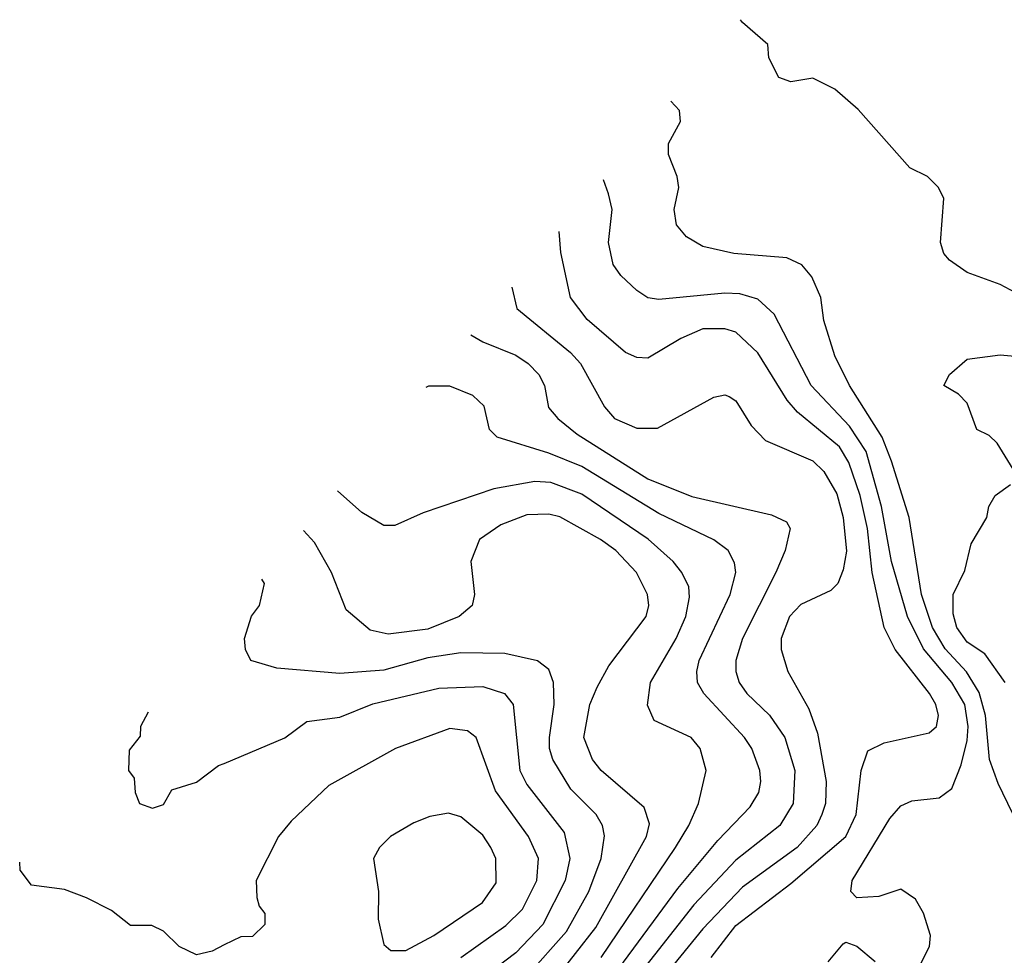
# Model space of a CAD drawing. Header units: inches. Extents: x 1793389 to 1900389, y 320802 to 470796.
# Tile 314 of 656: x 1829628 to 1831418, y 420514 to 422215. Entities that reach past the tile are written whole.
import ezdxf

# ---------------------------------------------------------------- set-up
doc = ezdxf.new("R2010")
doc.units = ezdxf.units.IN
doc.header["$MEASUREMENT"] = 0
doc.layers.add('B8422', color=7, linetype='Continuous')
doc.layers.add('B8432', color=7, linetype='Continuous')

msp = doc.modelspace()

# ---------------------------------------------------------------- linework, layer by layer
at = {"layer": 'B8422', "color": 2}
for points, elevation in [([(1829861.8, 420956.1), (1829848, 420930), (1829847.3, 420912.7), (1829827.3, 420887.3), (1829826, 420850), (1829836.4, 420836.4), (1829838, 420810), (1829846, 420790), (1829870, 420782), (1829890, 420788.7), (1829904.7, 420815.3), (1829950, 420828.7), (1829990, 420859), (1830000, 420863.2)], 298), ([(1830000, 420533), (1829978, 420522), (1829950, 420515.3), (1829918, 420530), (1829890, 420558), (1829868.4, 420568.4), (1829830, 420568.7), (1829795.5, 420595.5), (1829750, 420619), (1829710, 420634), (1829650, 420642), (1829629.3, 420669.3), (1829628.4, 420683.3)], 302)]:
    msp.add_lwpolyline(points, dxfattribs=dict(at, elevation=elevation))
at = {"layer": 'B8432', "color": 2}
for points, elevation in [([(1831464.7, 421704.7), (1831410, 421734), (1831350, 421755.3), (1831318, 421778), (1831308, 421790), (1831302, 421810), (1831308, 421890), (1831298, 421910), (1831278, 421930), (1831246, 421946), (1831152.1, 422052.1), (1831110, 422089), (1831070, 422108.7), (1831030, 422102), (1831008, 422110), (1830990, 422146), (1830988, 422170), (1830942, 422210), (1830938.6, 422215.1)], 258), ([(1831432.9, 420772.9), (1831406.4, 420826.4), (1831390.9, 420870), (1831383.4, 420950), (1831371.9, 420991.9), (1831349.3, 421029.3), (1831310, 421071.1), (1831287.1, 421110), (1831267, 421170), (1831244.7, 421310), (1831212.7, 421412.7), (1831196, 421456), (1831136.2, 421550), (1831110, 421604), (1831090, 421668), (1831084.5, 421710), (1831067.7, 421747.7), (1831049.6, 421769.6), (1831022.4, 421782.4), (1830926, 421790), (1830870, 421802.7), (1830840.1, 421820.1), (1830822, 421842), (1830818, 421870), (1830826.3, 421910), (1830823.5, 421930), (1830807.8, 421970), (1830807.3, 421990), (1830829.6, 422030), (1830827.3, 422050), (1830812, 422067.1)], 262), ([(1831264, 420496), (1831281.6, 420530), (1831283.5, 420550), (1831270.8, 420590.8), (1831256.6, 420616.6), (1831230, 420634.5), (1831190, 420620.9), (1831150, 420619), (1831139, 420630), (1831141.2, 420650), (1831210, 420762.8), (1831230, 420786), (1831250, 420794.8), (1831299.3, 420800.7), (1831322.7, 420817.3), (1831339.5, 420860.5), (1831350, 420904.7), (1831352.4, 420930), (1831345.8, 420970), (1831322.4, 421010), (1831271.1, 421071.1), (1831241.8, 421130), (1831212.8, 421230), (1831194.4, 421330), (1831167, 421430), (1831136.4, 421476.4), (1831066.6, 421550), (1830999.8, 421679.8), (1830970, 421707), (1830936.9, 421716.9), (1830910, 421718), (1830790, 421706.6), (1830770, 421709.4), (1830750, 421722.7), (1830720.9, 421750), (1830707, 421770), (1830698.4, 421810), (1830705.1, 421870), (1830698.7, 421898.7), (1830689.4, 421923.8)], 266), ([(1830885.1, 420510), (1830930, 420568.5), (1831030, 420644.9), (1831129.7, 420730), (1831148.3, 420770), (1831157.6, 420850), (1831170, 420886), (1831199.5, 420900.5), (1831281.2, 420918.8), (1831294.5, 420930), (1831298.4, 420950), (1831293.6, 420970), (1831281.6, 420990), (1831219.6, 421070), (1831199.7, 421110), (1831177.6, 421210), (1831168.9, 421290), (1831155.9, 421350), (1831135.1, 421410), (1831118.4, 421438.4), (1831041.8, 421501.8), (1831023.3, 421523.3), (1830970, 421609.5), (1830930, 421647), (1830910, 421653.3), (1830870, 421653), (1830830, 421635.6), (1830770, 421599.5), (1830750, 421600.9), (1830729.3, 421610), (1830659.5, 421670), (1830629.3, 421710), (1830611.9, 421791.9), (1830609, 421829.8)], 270), ([(1830522.8, 421729), (1830531.8, 421690), (1830629.6, 421610), (1830647.3, 421590), (1830691.5, 421511.5), (1830709.4, 421490), (1830750, 421472.3), (1830787.3, 421472.7), (1830890, 421528.7), (1830910, 421533.2), (1830918, 421530), (1830930, 421522), (1830957.5, 421477.5), (1830984, 421450), (1831070, 421413.3), (1831090, 421394), (1831113.2, 421353.2), (1831124.8, 421310), (1831130.9, 421249.1), (1831125.1, 421214.9), (1831115.1, 421190), (1831102.5, 421177.5), (1831048.2, 421151.8), (1831027.6, 421130), (1831012, 421090), (1831012, 421070), (1831024.5, 421030), (1831062.3, 420962.3), (1831078, 420918), (1831094, 420830), (1831092.6, 420790), (1831086.3, 420770), (1831076.9, 420750), (1831041.3, 420710), (1830942, 420638), (1830870, 420562.6), (1830750, 420414.9)], 274), ([(1830448.4, 421642), (1830470, 421629.6), (1830530, 421605.1), (1830552.3, 421590), (1830572, 421570), (1830582, 421550), (1830589.5, 421510), (1830606.6, 421490), (1830641.6, 421461.6), (1830770, 421380.5), (1830850, 421348.2), (1830994.8, 421314.8), (1831022, 421302), (1831028.7, 421290), (1831019.3, 421250), (1831002.4, 421210), (1830942, 421090), (1830929.6, 421050), (1830929.6, 421030), (1830936.2, 421010), (1830949.6, 420990), (1830990.9, 420950.9), (1831018.9, 420910), (1831037.3, 420850), (1831034, 420790), (1831009.6, 420750), (1830930, 420687.2), (1830853.7, 420606.3), (1830668.4, 420370)], 278), ([(1831439, 421390), (1831405.1, 421445.1), (1831390, 421459), (1831368, 421470), (1831350, 421518), (1831334.6, 421534.6), (1831308, 421550), (1831318, 421570), (1831350, 421598), (1831410, 421606), (1831450, 421602)], 258), ([(1830690, 420453.4), (1830824.6, 420635.4), (1830897.3, 420722.7), (1830955.8, 420784.2), (1830971.6, 420810), (1830975.6, 420830), (1830973.3, 420850), (1830958.7, 420890), (1830945.6, 420910), (1830871.6, 420990), (1830860.5, 421010), (1830858.7, 421030), (1830863.5, 421050), (1830919.7, 421170), (1830929.6, 421210), (1830927.5, 421227.5), (1830916, 421250), (1830890, 421269.5), (1830790, 421317.3), (1830650, 421402.7), (1830590, 421426.9), (1830496, 421456), (1830482, 421470), (1830472.3, 421512.3), (1830452.1, 421532.1), (1830410, 421549.2), (1830371.1, 421548.9), (1830366.8, 421546.6)], 282), ([(1830685.1, 420510), (1830820.5, 420710), (1830844.7, 420750), (1830862, 420790), (1830876, 420850), (1830865.2, 420890), (1830848.7, 420910), (1830781.2, 420941.2), (1830769.2, 420969.2), (1830774.5, 421010), (1830821.3, 421090), (1830838.9, 421130), (1830845.6, 421165.6), (1830844.2, 421184.2), (1830832, 421210), (1830816.2, 421230), (1830770.7, 421270.7), (1830650, 421352.4), (1830593.9, 421373.9), (1830564.5, 421375.5), (1830490, 421362), (1830361.4, 421318.6), (1830310, 421295.3), (1830290, 421295.3), (1830250, 421319), (1830205.9, 421358.5)], 286), ([(1831419.3, 421010), (1831382.3, 421062.3), (1831350, 421083.5), (1831331.3, 421110), (1831324.7, 421135.3), (1831325.1, 421170), (1831346, 421214), (1831357.7, 421262.3), (1831386, 421310), (1831389.6, 421330.4), (1831401.2, 421350), (1831429, 421370)], 258), ([(1830601.7, 420470), (1830675.5, 420564.5), (1830767.8, 420730), (1830773.1, 420753.1), (1830763, 420783), (1830685.1, 420850), (1830669.6, 420870), (1830653.6, 420910), (1830664.7, 420970), (1830678, 421002), (1830699.3, 421040.7), (1830767, 421130), (1830771.6, 421150), (1830769.6, 421170), (1830749.6, 421210), (1830711.8, 421250), (1830683.7, 421270), (1830610, 421311.3), (1830590, 421316.3), (1830550, 421315.1), (1830502.9, 421297.1), (1830464, 421270), (1830448, 421230), (1830454.8, 421170), (1830451, 421150), (1830426.8, 421130), (1830370, 421106.9), (1830298, 421098), (1830265.4, 421105.4), (1830222, 421142), (1830195.1, 421210), (1830164.4, 421264.4), (1830144.2, 421286.3)], 290), ([(1830550, 420476.5), (1830622.3, 420557.7), (1830662.6, 420630), (1830685.1, 420690), (1830691.4, 420731.4), (1830687.6, 420750), (1830676.2, 420770), (1830630, 420816.2), (1830597.4, 420870), (1830591.2, 420890), (1830591.2, 420910), (1830599.7, 420970), (1830598.4, 421010), (1830590, 421034), (1830569.7, 421049.7), (1830510, 421063), (1830430, 421064), (1830370, 421054.8), (1830290, 421032.4), (1830210, 421026.3), (1830096, 421036), (1830048.7, 421050), (1830039, 421070), (1830037.2, 421090), (1830049.4, 421130.6), (1830064, 421150), (1830073.2, 421190), (1830068.7, 421198.1)], 294), ([(1830000, 420863.2), (1830110, 420909.3), (1830150, 420939.3), (1830210, 420947), (1830270, 420971.3), (1830390, 420999.7), (1830470, 421003), (1830509.2, 420990), (1830525.1, 420970), (1830537.4, 420850), (1830550, 420824.5), (1830617.6, 420737.6), (1830628.3, 420690), (1830619.8, 420650), (1830579.1, 420570), (1830530, 420518.9), (1830430, 420443.1), (1830392.6, 420390), (1830380.4, 420350), (1830383.1, 420270), (1830422, 420170), (1830433.1, 420106.9), (1830431.5, 420070), (1830412.4, 420000)], 298), ([(1830430, 420510.3), (1830511.7, 420568.3), (1830542, 420598), (1830568, 420650), (1830571.2, 420690), (1830553.3, 420730), (1830493, 420813), (1830458, 420910), (1830442.5, 420922.5), (1830410, 420926.6), (1830311.3, 420890), (1830190, 420822.7), (1830122, 420758), (1830098.8, 420730), (1830058, 420650), (1830059.6, 420619.6), (1830063.6, 420603.6), (1830074, 420590), (1830074, 420570), (1830051.6, 420548.4), (1830030, 420548), (1830000, 420533)], 302), ([(1831097.5, 420502.5), (1831124.7, 420535.3), (1831130, 420538), (1831150, 420530.8), (1831182.8, 420502.8)], 266)]:
    msp.add_lwpolyline(points, dxfattribs=dict(at, elevation=elevation))
at = {"layer": 'B8432', "color": 2, "elevation": 306}
msp.add_lwpolyline([(1830407.5, 420772.5), (1830373.7, 420766.3), (1830344.9, 420755.1), (1830302, 420730), (1830282, 420710), (1830271.3, 420690), (1830280.7, 420630), (1830279.8, 420579.8), (1830290, 420534), (1830302.8, 420522.8), (1830330, 420522.8), (1830381.2, 420550), (1830469.2, 420610), (1830494.1, 420645.8), (1830493.6, 420690), (1830484.5, 420710), (1830470, 420732.7), (1830430, 420766)], close=True, dxfattribs=at)

doc.saveas('drawing.dxf')
